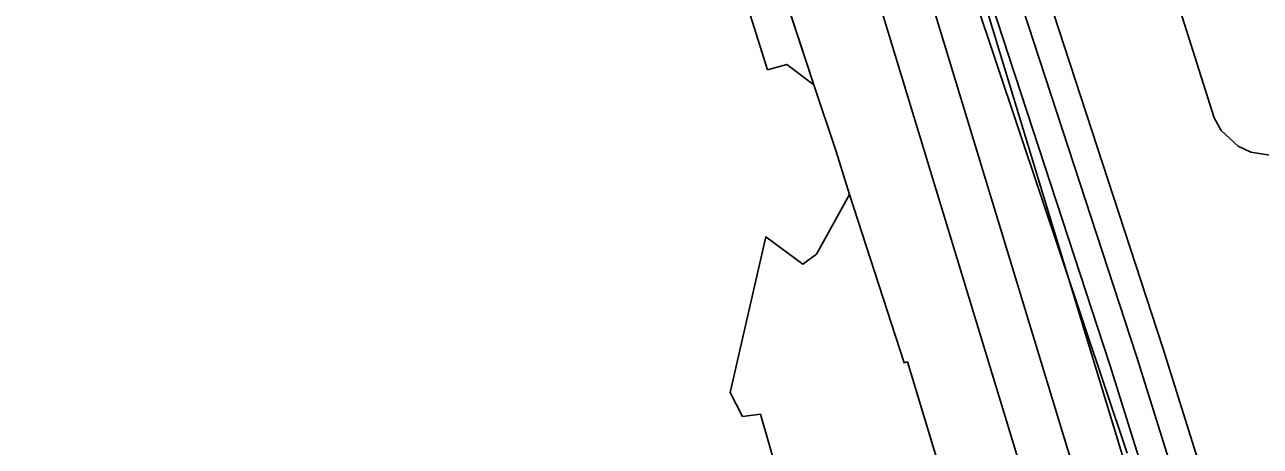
# Model space of a CAD drawing. Extents: x -263423 to -261326, y -1240067 to -1237864.
# Drawn here: x -262739.6 to -262669.9, y -1239955.5 to -1239931.7 of the extents above; entities that cross this region are included whole.
import ezdxf

# ---------------------------------------------------------------- set-up
doc = ezdxf.new("R2010")
doc.units = 0
for name, color, linetype in [('body_kn', 7, 'Continuous'), ('kladpar_hranice', 7, 'Continuous'), ('kladpar_plochy', 7, 'Continuous'), ('tarchy_linie', 7, 'Continuous'), ('zappar_hrandruhpozemk', 7, 'Continuous')]:
    doc.layers.add(name, color=color, linetype=linetype)

msp = doc.modelspace()

# ---------------------------------------------------------------- linework, layer by layer
at = {"layer": 'body_kn'}
for p, q in [((-262696.6, -1239933.93), (-262696.6, -1239933.93)), ((-262697.68, -1239934.24), (-262697.68, -1239934.24)), ((-262695.07, -1239935.08), (-262695.07, -1239935.08)), ((-262672.47, -1239936.95), (-262672.47, -1239936.95)), ((-262672.07, -1239937.67), (-262672.07, -1239937.67)), ((-262693.82, -1239938.85), (-262693.82, -1239938.85)), ((-262671.11, -1239938.55), (-262671.11, -1239938.55)), ((-262670.4, -1239938.89), (-262670.4, -1239938.89)), ((-262693.06, -1239941.27), (-262693.06, -1239941.27)), ((-262693.06, -1239941.27), (-262693.06, -1239941.27)), ((-262697.79, -1239943.67), (-262697.79, -1239943.67)), ((-262694.92, -1239944.64), (-262694.92, -1239944.64)), ((-262695.69, -1239945.21), (-262695.69, -1239945.21)), ((-262675.36, -1239949.93), (-262675.36, -1239949.93)), ((-262689.98, -1239950.78), (-262689.98, -1239950.78)), ((-262689.79, -1239950.72), (-262689.79, -1239950.72)), ((-262678.36, -1239950.89), (-262678.36, -1239950.89)), ((-262676.86, -1239950.41), (-262676.86, -1239950.41)), ((-262699.8, -1239952.46), (-262699.8, -1239952.46)), ((-262698.08, -1239953.68), (-262698.08, -1239953.68)), ((-262699.1, -1239953.8), (-262699.1, -1239953.8))]:
    msp.add_line(p, q, dxfattribs=at)
at = {"layer": 'kladpar_hranice'}
for points in [[(-262684.65, -1239967.69), (-262689.79, -1239950.72), (-262689.98, -1239950.78), (-262693.06, -1239941.27), (-262693.82, -1239938.85), (-262695.07, -1239935.08), (-262700.48, -1239918.62), (-262701.23, -1239916.26), (-262703.05, -1239910.58), (-262703.31, -1239910.64), (-262706.58, -1239900.24), (-262706.32, -1239900.12), (-262708.46, -1239893.93), (-262709.34, -1239891.5), (-262710.21, -1239889.03), (-262713.68, -1239879.19)], [(-262746.14, -1239931.42), (-262737.08, -1239927.96), (-262733.76, -1239926.82), (-262730.51, -1239925.82), (-262727.25, -1239924.75), (-262716.48, -1239921.23), (-262701.23, -1239916.26), (-262700.48, -1239918.62), (-262695.07, -1239935.08), (-262693.82, -1239938.85), (-262693.06, -1239941.27), (-262689.98, -1239950.78), (-262689.79, -1239950.72), (-262684.65, -1239967.69)]]:
    msp.add_lwpolyline(points, dxfattribs=at)
at = {"layer": 'kladpar_plochy'}
for p, q in [((-262695.07, -1239935.08), (-262700.48, -1239918.62)), ((-262693.82, -1239938.85), (-262695.07, -1239935.08)), ((-262693.06, -1239941.27), (-262693.82, -1239938.85)), ((-262689.98, -1239950.78), (-262693.06, -1239941.27)), ((-262689.79, -1239950.72), (-262689.98, -1239950.78)), ((-262684.65, -1239967.69), (-262689.79, -1239950.72))]:
    msp.add_line(p, q, dxfattribs=at)
msp.add_lwpolyline([(-262746.14, -1239931.42), (-262737.08, -1239927.96), (-262733.76, -1239926.82), (-262730.51, -1239925.82), (-262727.25, -1239924.75), (-262716.48, -1239921.23), (-262701.23, -1239916.26), (-262700.48, -1239918.62), (-262695.07, -1239935.08), (-262693.82, -1239938.85), (-262693.06, -1239941.27), (-262689.98, -1239950.78), (-262689.79, -1239950.72), (-262684.65, -1239967.69)], dxfattribs=at)
at = {"layer": 'tarchy_linie'}
for points in [[(-262657.08, -1239929.21), (-262646.38, -1239963), (-262674.82, -1239975.1), (-262703.83, -1239879.78), (-262739.61, -1239778.33), (-262778.19, -1239688.87), (-262817.29, -1239598.81)], [(-262700.29, -1239764.57), (-262673.55, -1239867.4), (-262671.15, -1239874.98), (-262672.59, -1239875.61), (-262673.88, -1239876.15), (-262673.93, -1239876.17), (-262674.7, -1239876.81), (-262675.21, -1239877.57), (-262675.53, -1239878.4), (-262675.54, -1239879.16), (-262675.41, -1239879.86), (-262662.51, -1239914.58), (-262657.08, -1239929.21), (-262650.11, -1239948.02), (-262649.29, -1239949.42), (-262648.47, -1239950.57), (-262647.52, -1239951.53), (-262646.71, -1239952.19), (-262642.79, -1239964.57), (-262676.62, -1239978.96), (-262706.54, -1239880.67), (-262742.27, -1239779.37)], [(-262733.86, -1239786.06), (-262731.31, -1239790.5), (-262727.77, -1239796.86), (-262723.05, -1239806.16), (-262717.47, -1239818.88), (-262715.31, -1239824.82), (-262709.31, -1239838.88), (-262708.04, -1239840.99), (-262702.91, -1239857), (-262700.03, -1239870.07), (-262696.82, -1239883.99), (-262694.57, -1239893.97), (-262689.49, -1239914.36), (-262686.73, -1239925.28), (-262678.36, -1239950.89), (-262673.78, -1239965.52), (-262673.54, -1239968), (-262672.3, -1239970.93), (-262673.02, -1239971.24), (-262701.12, -1239878.89), (-262733.86, -1239786.06)], [(-262701.41, -1239808.43), (-262691.04, -1239850.16), (-262687.88, -1239853.77), (-262683.02, -1239868.8), (-262675.02, -1239891.62), (-262660.7, -1239928.6), (-262653.54, -1239953.87), (-262651.61, -1239958.73), (-262670.45, -1239967.28), (-262670.68, -1239964.9), (-262675.36, -1239949.93), (-262683.71, -1239924.4), (-262686.43, -1239913.6), (-262691.51, -1239893.25), (-262693.74, -1239883.29), (-262696.95, -1239869.37), (-262699.87, -1239856.18), (-262705.16, -1239839.69), (-262706.49, -1239837.44), (-262712.37, -1239823.66), (-262714.55, -1239817.7), (-262720.21, -1239804.82)], [(-262699.88, -1239808.04), (-262689.6, -1239849.41), (-262686.48, -1239852.98), (-262681.53, -1239868.3), (-262673.54, -1239891.07), (-262659.2, -1239928.1), (-262652.05, -1239953.36), (-262649.56, -1239959.61), (-262671.22, -1239969.44), (-262672, -1239967.61), (-262672.23, -1239965.21), (-262676.86, -1239950.41), (-262685.22, -1239924.84), (-262687.96, -1239913.98), (-262693.04, -1239893.61), (-262695.28, -1239883.64), (-262698.49, -1239869.72), (-262701.39, -1239856.59), (-262706.6, -1239840.34), (-262707.9, -1239838.16), (-262713.84, -1239824.24), (-262716.01, -1239818.29), (-262721.63, -1239805.49)]]:
    msp.add_lwpolyline(points, dxfattribs=at)
at = {"layer": 'zappar_hrandruhpozemk'}
for p, q in [((-262672.47, -1239936.95), (-262693.57, -1239870.45)), ((-262701.76, -1239921.35), (-262697.68, -1239934.24)), ((-262677.38, -1239955.88), (-262686, -1239930.14)), ((-262698.08, -1239953.68), (-262694.57, -1239965.93))]:
    msp.add_line(p, q, dxfattribs=at)
for points in [[(-262697.68, -1239934.24), (-262696.6, -1239933.93), (-262695.07, -1239935.08)], [(-262665.81, -1239935.33), (-262665.83, -1239936.23), (-262666.05, -1239936.99), (-262666.61, -1239937.85), (-262667.45, -1239938.51), (-262668.41, -1239938.93), (-262669.33, -1239939.06), (-262670.4, -1239938.89), (-262671.11, -1239938.55), (-262672.07, -1239937.67), (-262672.47, -1239936.95)], [(-262693.06, -1239941.27), (-262694.92, -1239944.64), (-262695.69, -1239945.21), (-262697.79, -1239943.67), (-262699.8, -1239952.46), (-262699.1, -1239953.8), (-262698.08, -1239953.68)]]:
    msp.add_lwpolyline(points, dxfattribs=at)

doc.saveas('drawing.dxf')
